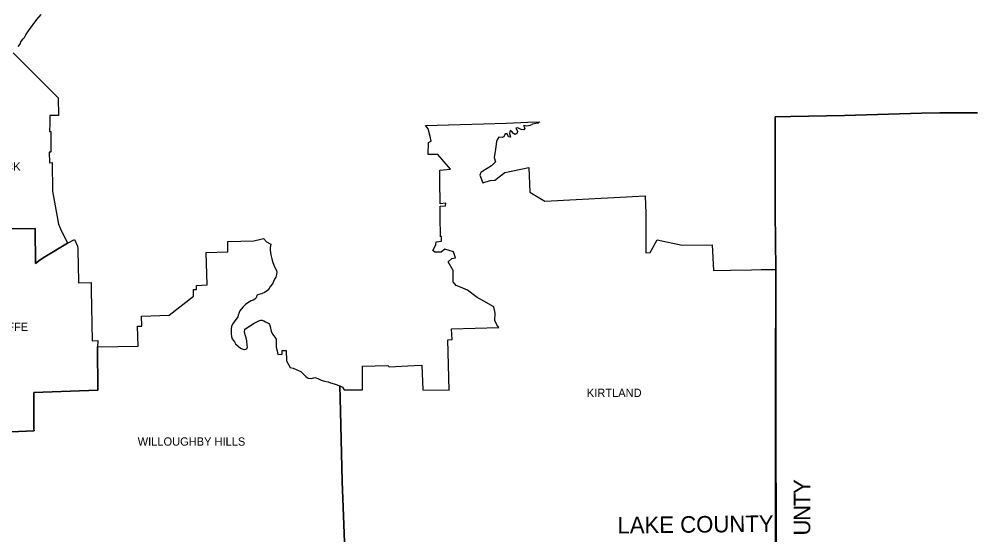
# Model space of a CAD drawing. Extents: x 2010165 to 2382125, y 1060529 to 1407316.
# Drawn here: x 2252478 to 2310246, y 1303341 to 1334533 of the extents above; entities that cross this region are included whole.
import ezdxf

# ---------------------------------------------------------------- set-up
doc = ezdxf.new("R2010")
doc.units = 0
for name, color, linetype in [('GM_X_Adjacent_County', 7, 'Continuous'), ('GM_X_Adjacent_County_Text', 7, 'Continuous'), ('GM_X_Corporation', 7, 'Continuous'), ('GM_X_Corporation_Text', 7, 'Continuous')]:
    doc.layers.add(name, color=color, linetype=linetype)

msp = doc.modelspace()

# ---------------------------------------------------------------- linework, layer by layer
at = {"layer": 'GM_X_Adjacent_County'}
for points in [[(2252415, 1332871), (2252511, 1332980), (2252556, 1333066), (2252585, 1333152), (2252638, 1333248), (2252729, 1333344), (2252808, 1333427), (2252851, 1333499), (2252886, 1333581), (2253045, 1333822), (2253552, 1334519), (2253808, 1334806)], [(2298199, 1302788), (2298196, 1305189), (2298196, 1305529), (2298188, 1311966), (2298187, 1312321), (2298208, 1319400), (2298174, 1322862), (2298177, 1328362), (2298177, 1328633), (2299094, 1328650), (2302358, 1328712), (2307027, 1328846), (2308136, 1328857), (2310412, 1328865)], [(2310412, 1328865), (2308136, 1328857), (2307027, 1328846), (2302358, 1328712), (2299094, 1328650), (2298177, 1328633), (2298177, 1328362), (2298174, 1322862), (2298208, 1319400), (2298187, 1312321), (2298188, 1311966), (2298196, 1305529), (2298196, 1305189), (2298199, 1302788)]]:
    msp.add_lwpolyline(points, dxfattribs=at)
at = {"layer": 'GM_X_Corporation'}
for points in [[(2252125, 1332498), (2254835, 1329771), (2254854, 1328702), (2254325, 1328705), (2254333, 1328230), (2254321, 1327730), (2254399, 1327733), (2254404, 1326496), (2254301, 1326486), (2254306, 1325849), (2254468, 1325853), (2254504, 1324134), (2254849, 1322137), (2254982, 1321859), (2255406, 1320976), (2254024, 1320165), (2253756, 1319978), (2253473, 1319753), (2253448, 1321874), (2248226, 1321814)], [(2272161, 1302392), (2272012, 1306574), (2271899, 1310820), (2271862, 1312364), (2272019, 1312270), (2272133, 1312105), (2273240, 1312121), (2273225, 1313540), (2274773, 1313577), (2274836, 1313512), (2276351, 1313584), (2276824, 1313609), (2276871, 1312105), (2278465, 1312088), (2278382, 1315143), (2278644, 1315157), (2278610, 1315794), (2281479, 1315881), (2281353, 1316046), (2281229, 1316298), (2281248, 1316749), (2281179, 1317138), (2280570, 1317472), (2280173, 1317706), (2279583, 1318136), (2279157, 1318321), (2278895, 1318427), (2278710, 1318645), (2278719, 1319337), (2278402, 1319853), (2278641, 1320047), (2278850, 1320093), (2278732, 1320455), (2278219, 1320626), (2277991, 1320441), (2277613, 1320435), (2277484, 1320544), (2277673, 1320891), (2277691, 1321068), (2278010, 1321099), (2277998, 1321379), (2277954, 1321372), (2277931, 1322611), (2277927, 1323213), (2278256, 1323240), (2278263, 1323401), (2277933, 1323365), (2277914, 1324756), (2277915, 1325400), (2278545, 1325460), (2277792, 1326339), (2277205, 1326338), (2277223, 1327072), (2277293, 1327105), (2277390, 1327151), (2277319, 1327435), (2277193, 1327900), (2277035, 1328096), (2281944, 1328250), (2283219, 1328298), (2283940, 1328329), (2283855, 1328250), (2283707, 1328224), (2283500, 1328180), (2283373, 1328102), (2283173, 1328053), (2282970, 1328091), (2283040, 1327938), (2282978, 1327843), (2282827, 1327852), (2282625, 1327949), (2282493, 1327947), (2282596, 1327762), (2282572, 1327633), (2282467, 1327551), (2282350, 1327606), (2282241, 1327750), (2282150, 1327787), (2282117, 1327618), (2282173, 1327388), (2282063, 1327404), (2281971, 1327589), (2281859, 1327596), (2281774, 1327416), (2281668, 1327372), (2281465, 1327400), (2281390, 1327266), (2281333, 1327125), (2281270, 1326667), (2281200, 1326156), (2281272, 1325892), (2281024, 1325665), (2280760, 1325505), (2280497, 1325345), (2280379, 1325255), (2280328, 1325099), (2280501, 1324626), (2280955, 1324768), (2281224, 1324798), (2281835, 1325254), (2283277, 1325556), (2283341, 1324076), (2284247, 1323519), (2290314, 1323843), (2290368, 1322779), (2290355, 1320402), (2290613, 1320409), (2291052, 1321185), (2292553, 1320865), (2294360, 1320885), (2294448, 1319326), (2295466, 1319356), (2296744, 1319374), (2297323, 1319392), (2298208, 1319400), (2298217, 1310235), (2298231, 1302769)], [(2248226, 1321814), (2253448, 1321874), (2253473, 1319753), (2253756, 1319978), (2254024, 1320165), (2255406, 1320976), (2255823, 1321213), (2256014, 1320802), (2256018, 1320652), (2256037, 1320462), (2256044, 1319710), (2256068, 1318575), (2256835, 1318601), (2256834, 1318140), (2256897, 1315081), (2257228, 1315092), (2257226, 1314714), (2257245, 1312090), (2253359, 1311960), (2253377, 1309752), (2253383, 1309636), (2251984, 1309571)], [(2251984, 1309571), (2253383, 1309636), (2253377, 1309752), (2253359, 1311960), (2257245, 1312090), (2257226, 1314714), (2259672, 1314752), (2259639, 1315961), (2259886, 1315967), (2259866, 1316575), (2261552, 1316632), (2263027, 1317783), (2263014, 1318179), (2263205, 1318188), (2263190, 1318422), (2263841, 1318464), (2263777, 1320427), (2265103, 1320452), (2265088, 1321082), (2266665, 1321118), (2267095, 1321224), (2267244, 1321263), (2267424, 1321064), (2267700, 1320926), (2267659, 1320714), (2267645, 1320565), (2267688, 1320280), (2267761, 1320041), (2267814, 1319816), (2267930, 1319518), (2268039, 1319322), (2268056, 1319223), (2268039, 1319094), (2267986, 1318925), (2267923, 1318816), (2267857, 1318663), (2267787, 1318521), (2267681, 1318379), (2267588, 1318249), (2267505, 1318147), (2267419, 1318054), (2267313, 1317998), (2267127, 1317918), (2266965, 1317882), (2266849, 1317836), (2266823, 1317733), (2266799, 1317677), (2266733, 1317600), (2266620, 1317538), (2266504, 1317495), (2266306, 1317382), (2266153, 1317276), (2266007, 1317120), (2265828, 1316899), (2265785, 1316799), (2265722, 1316620), (2265696, 1316528), (2265474, 1316220), (2265381, 1316094), (2265321, 1315938), (2265295, 1315812), (2265298, 1315498), (2265311, 1315335), (2265364, 1315203), (2265407, 1315123), (2265493, 1315014), (2265562, 1314905), (2265721, 1314752), (2265857, 1314643), (2266000, 1314577), (2266076, 1314560), (2266185, 1314573), (2266255, 1314619), (2266278, 1314712), (2266268, 1314792), (2266235, 1315067), (2266195, 1315249), (2266149, 1315448), (2266096, 1315617), (2266116, 1315779), (2266695, 1316144), (2266972, 1316292), (2267095, 1316324), (2267157, 1316323), (2267269, 1316284), (2267375, 1316217), (2267488, 1316171), (2267564, 1316124), (2267617, 1316068), (2267650, 1315949), (2267710, 1315657), (2267792, 1315472), (2267875, 1315386), (2267938, 1315296), (2268018, 1315179), (2268011, 1315049), (2268007, 1314688), (2268073, 1314468), (2268120, 1314255), (2268385, 1314275), (2268371, 1314484), (2268620, 1314497), (2268644, 1313877), (2268867, 1313456), (2269034, 1313428), (2269415, 1313272), (2269507, 1313219), (2269653, 1313083), (2269809, 1312927), (2269885, 1312854), (2269958, 1312811), (2270153, 1312804), (2270342, 1312864), (2270531, 1312791), (2270730, 1312698), (2270942, 1312629), (2271157, 1312592), (2271296, 1312546), (2271379, 1312509), (2271578, 1312463), (2271862, 1312364), (2271899, 1310820), (2272012, 1306574), (2272161, 1302392)]]:
    msp.add_lwpolyline(points, dxfattribs=at)

# ---------------------------------------------------------------- texts
at = {"layer": 'GM_X_Adjacent_County_Text'}
for s, rotation, p in [('Y', 90, (2300295, 1305817)), ('T', 90, (2300295, 1305069)), ('N', 90, (2300295, 1304185)), ('LAKE COUNTY', 0.64074, (2288648, 1303424)), ('U', 90, (2300295, 1303301))]:
    msp.add_text(s, height=1000, rotation=rotation, dxfattribs=at).set_placement(p)
at = {"layer": 'GM_X_Corporation_Text'}
for s, p in [('WILLOWICK', (2248742, 1325370)), ('WICKLIFFE', (2249459, 1315673)), ('KIRTLAND', (2286795, 1311682)), ('WILLOUGHBY HILLS', (2259645, 1308738))]:
    msp.add_text(s, height=500, rotation=0.00001, dxfattribs=at).set_placement(p)

doc.saveas('drawing.dxf')
